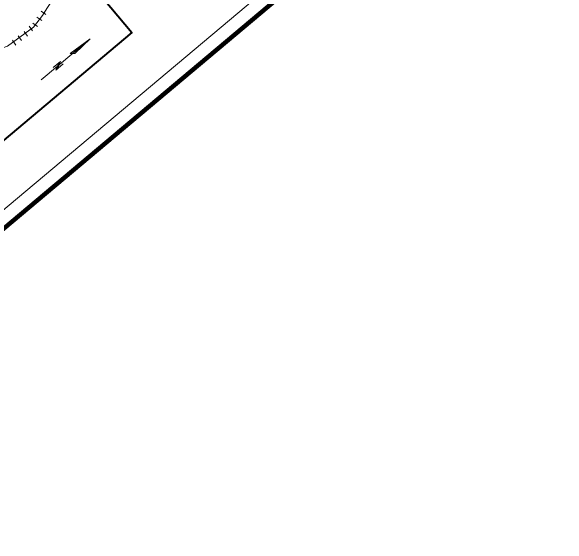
# Model space of a CAD drawing. Extents: x 386081 to 389416, y 5130568 to 5134082.
# Drawn here: x 388646 to 389416, y 5130568 to 5131307 of the extents above; entities that cross this region are included whole.
import ezdxf

# ---------------------------------------------------------------- set-up
doc = ezdxf.new("R2010")
doc.units = 0
doc.header["$LTSCALE"] = 1.2
doc.layers.add('60', color=7, linetype='Continuous', lineweight=13)
doc.layers.add('63', color=7, linetype='Continuous', lineweight=13)

msp = doc.modelspace()

# ---------------------------------------------------------------- linework, layer by layer
at = {"layer": '60'}
msp.add_line((389414.21, 5131662), (388114.02, 5130569.89), dxfattribs=at)
at = {"layer": '60', "lineweight": 158}
msp.add_lwpolyline([(386081.46, 5132988.14), (387383.17, 5134081.54), (389415.62, 5131661.88), (388113.9, 5130568.48)], close=True, dxfattribs=at)
at = {"layer": '60'}
msp.add_lwpolyline([(389387.44, 5131664.33), (388116.36, 5130596.66), (387794.77, 5130979.51), (389065.85, 5132047.19)], close=True, dxfattribs=at)
at = {"layer": '63'}
for p, q in [((388693.65, 5131302.09), (388687.09, 5131306.67)), ((388687.92, 5131293.89), (388681.36, 5131298.47)), ((388675.12, 5131279.6), (388670.59, 5131286.19)), ((388682.2, 5131285.69), (388675.64, 5131290.27)), ((388668.02, 5131272.28), (388663.49, 5131278.87)), ((388660.01, 5131266.28), (388655.48, 5131272.87)), ((388652.22, 5131259.96), (388647.69, 5131266.55)), ((388711.55, 5131235.35), (388707.35, 5131225.22)), ((388713.94, 5131237.28), (388709.66, 5131227.13))]:
    msp.add_line(p, q, dxfattribs=at)
at = {"layer": '63', "lineweight": 40}
msp.add_lwpolyline([(388592.16, 5131539.51), (388812.37, 5131277.36), (388623.34, 5131118.57), (388403.13, 5131380.72)], close=True, dxfattribs=at)
at = {"layer": '63'}
for points in [[(388524.99, 5131235.66), (388553.61, 5131241.09), (388590.57, 5131247.86), (388613.67, 5131252.16), (388634.24, 5131255.95), (388640.61, 5131258.33), (388676.35, 5131284.85), (388689.02, 5131300.62), (388695.01, 5131310.51), (388709.35, 5131331.99), (388714.85, 5131354.68), (388718.09, 5131366.57), (388721.77, 5131373.44), (388727.23, 5131375.6), (388729.87, 5131375.58)], [(388687.06, 5131211.7), (388754.8, 5131268.53), (388727.39, 5131248.15), (388733.68, 5131248.15), (388754.8, 5131268.53)], [(388703.78, 5131228.76), (388713.94, 5131237.28), (388707.35, 5131225.22), (388717.5, 5131233.74)]]:
    msp.add_lwpolyline(points, dxfattribs=at)
for points in [[(388754.8, 5131268.53), (388733.68, 5131248.15), (388730.57, 5131248.19)], [(388707.35, 5131225.22), (388711.55, 5131235.35), (388713.94, 5131237.28), (388709.66, 5131227.13)]]:
    msp.add_lwpolyline(points, close=True, dxfattribs=at)

doc.saveas('drawing.dxf')
